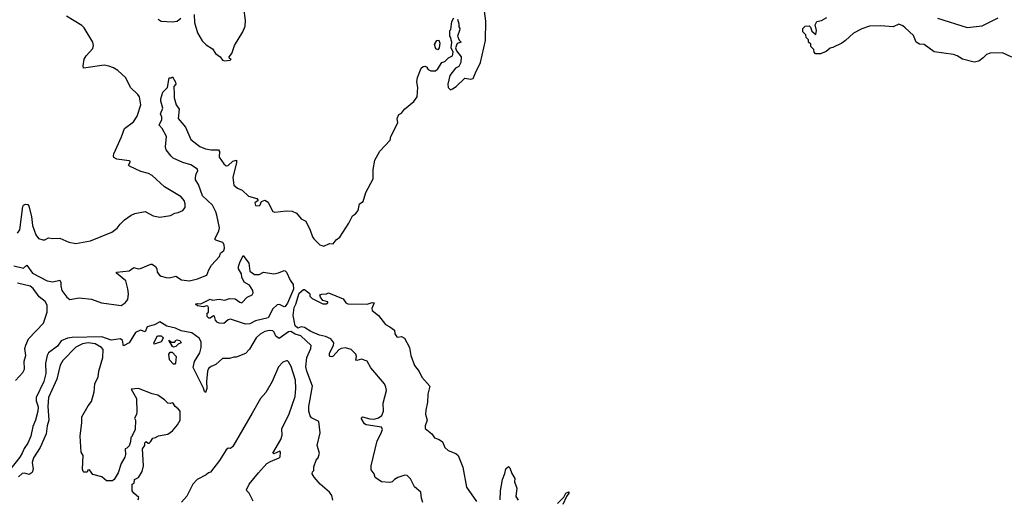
# Model space of a CAD drawing. Extents: x 2293878 to 2522763, y 823964 to 1006972.
# Tile 310 of 407: x 2412503 to 2421150, y 956032 to 960241. Entities that reach past the tile are written whole.
import ezdxf

# ---------------------------------------------------------------- set-up
doc = ezdxf.new("R2010")
doc.units = 0

msp = doc.modelspace()

# ---------------------------------------------------------------- linework, layer by layer
at = {"layer": '0CON20XD'}
for points in [[(2416347.5, 960245), (2416360, 960205), (2416358.3, 960178.3), (2416367.5, 960165), (2416366.7, 960145), (2416347.5, 960095), (2416361.7, 960061.7), (2416380, 960045), (2416345, 960033.3), (2416329.2, 959995), (2416338.8, 959968.8), (2416380, 959915), (2416377.5, 959865), (2416359.3, 959830.7), (2416330, 959815), (2416279.3, 959750.7), (2416263.6, 959673.6), (2416266.7, 959645), (2416285, 959626.7), (2416305, 959633.3), (2416337.5, 959655), (2416413.6, 959726.4), (2416465, 959720), (2416484.2, 959725.8), (2416505.4, 959774.6), (2416549.1, 959865), (2416592.4, 960057.6), (2416597.4, 960227.4), (2416565.8, 960475)], [(2414035, 960287.5), (2414038.9, 960215), (2414064.6, 960124.6), (2414105.6, 960055), (2414140.8, 960020.8), (2414195.4, 959985.4), (2414222, 959945), (2414263.8, 959915), (2414285, 959886.7), (2414305, 959880), (2414350, 959885), (2414360, 959895), (2414345, 959900), (2414342.5, 959915), (2414366.1, 959943.9), (2414390, 960015), (2414462.5, 960135), (2414483.3, 960185), (2414486.4, 960233.6), (2414470, 960345)], [(2412451.1, 958081.1), (2412535, 958061.4), (2412565, 958086.2), (2412615, 958017.5), (2412745, 957950.4), (2412795, 957940.5), (2412855, 957953.8), (2412865.6, 957935), (2412864.1, 957904.1), (2412873.1, 957865), (2412915.5, 957805), (2412944.7, 957784.7), (2413025, 957799), (2413135, 957787.5), (2413220, 957755), (2413395, 957733.6), (2413430.5, 957755), (2413453.1, 957785), (2413458.9, 957835), (2413451.4, 957878.6), (2413435, 957948.8), (2413352.5, 958015), (2413352.5, 958025), (2413465, 958037.5), (2413505, 958066.7), (2413544.1, 958054.1), (2413565, 958058), (2413655, 958094), (2413665, 958094.2), (2413695.7, 958075), (2413707.1, 958055), (2413711.2, 958025), (2413729.7, 957999.7), (2413745, 957989.2), (2413788.3, 957978.3), (2413815, 957975.8), (2413875, 957990.6), (2413925, 957958.1), (2413995, 957949.4), (2414065, 957965.7), (2414145, 958000), (2414162.9, 958045), (2414188.6, 958085), (2414256.4, 958163.6), (2414267.1, 958192.9), (2414295, 958214.3), (2414301.3, 958235), (2414300, 958265), (2414287.3, 958285), (2414225, 958304.6), (2414217.7, 958315), (2414252.1, 958387.9), (2414258.2, 958415), (2414234.2, 958524.2), (2414225.6, 958555), (2414195, 958613.8), (2414108, 958695), (2414073.6, 958795), (2414048.2, 958835), (2414046.1, 958855), (2414053.3, 958886.7), (2414067.8, 958915), (2414065, 958927.7), (2414005, 958966.5), (2413935, 958988.2), (2413852, 959025), (2413831.9, 959041.9), (2413789.4, 959099.4), (2413784.5, 959125), (2413792.7, 959215), (2413755, 959287.1), (2413726.7, 959315), (2413750.4, 959365), (2413751.8, 959385), (2413738.5, 959415), (2413760.4, 959465), (2413742.7, 959525), (2413742.3, 959545), (2413759.5, 959605), (2413800.8, 959645), (2413815, 959730), (2413835, 959730), (2413845, 959740), (2413872.3, 959692.3), (2413873.8, 959675), (2413858, 959655), (2413858.5, 959585), (2413860.6, 959555), (2413878.1, 959495), (2413904.3, 959455), (2413895.6, 959375), (2413958.3, 959298.3), (2414005, 959189.5), (2414085, 959128.9), (2414135, 959108.1), (2414185, 959098.5), (2414250, 959100), (2414258.5, 959085), (2414255.5, 959035), (2414295, 958975.7), (2414315, 958957.8), (2414335, 958962.2), (2414375, 959000.5), (2414406.8, 959006.8), (2414406.9, 958986.9), (2414374.4, 958855), (2414385, 958790), (2414415, 958762.5), (2414456.7, 958745), (2414511.7, 958691.7), (2414585, 958672.5), (2414597.5, 958655), (2414566.7, 958635), (2414575, 958611.2), (2414605, 958606.2), (2414615.8, 958615), (2414626.2, 958643.8), (2414655, 958656.2), (2414685, 958640), (2414705.5, 958595), (2414725, 958558.8), (2414745, 958550.8), (2414844.1, 958564.1), (2414895, 958560), (2414934.2, 958544.2), (2414975, 958493.3), (2415015, 958473.3), (2415053.3, 958395), (2415074, 958335), (2415085, 958316.7), (2415137.5, 958265), (2415175, 958253.3), (2415223.6, 958276.4), (2415255, 958272.5), (2415282.3, 958307.7), (2415315, 958332.5), (2415393.6, 958456.4), (2415425, 958520), (2415453, 958537), (2415474.1, 958565.9), (2415487.5, 958625), (2415520, 958645), (2415543.3, 958725), (2415606.2, 958845), (2415606.7, 958925), (2415622.3, 959007.7), (2415665, 959087.5), (2415756.1, 959183.9), (2415763.8, 959215), (2415822.5, 959335), (2415816.7, 959375), (2415832.3, 959407.7), (2415855, 959420), (2415882.5, 959455), (2415965, 959523.3), (2415993.3, 959565), (2416000, 959645), (2415990, 959695), (2415997.5, 959735), (2416030, 959815), (2416045, 959830), (2416061.7, 959831.7), (2416080, 959825), (2416080, 959815), (2416090, 959805), (2416115, 959792.5), (2416155, 959792.5), (2416175, 959810), (2416210, 959865), (2416237, 959873), (2416270, 959905), (2416302.5, 959925), (2416310, 959955), (2416292.5, 959995), (2416296.7, 960045), (2416287, 960087), (2416280, 960095), (2416280, 960145), (2416290, 960155), (2416297.5, 960225), (2416315, 960257.5)], [(2413060.3, 958289.7), (2413125, 958299.2), (2413313.3, 958375), (2413359.5, 958410.5), (2413385, 958447.5), (2413422.5, 958485), (2413482.5, 958525), (2413515, 958538.8), (2413605, 958556.7), (2413675, 958520), (2413735, 958507.5), (2413826.4, 958523.6), (2413865, 958542.5), (2413895, 958547.5), (2413935, 958567.5), (2413957, 958593), (2413956.7, 958625), (2413946.2, 958655), (2413920, 958685), (2413775, 958773.8), (2413665, 958874), (2413635, 958892), (2413568.3, 958908.3), (2413467.5, 958955), (2413457.5, 958965), (2413477.5, 958995), (2413463.6, 959003.6), (2413357, 959017), (2413331.1, 959031.1), (2413326, 959045), (2413330.8, 959065), (2413395.9, 959214.1), (2413422, 959285), (2413503.3, 959345), (2413535.6, 959395), (2413565.7, 959495), (2413555, 959562.5), (2413540, 959585), (2413475, 959646.7), (2413435, 959730), (2413365.6, 959795.6), (2413327.9, 959817.9), (2413285, 959834), (2413245, 959840.8), (2413064.2, 959814.2), (2413060.6, 959835), (2413069.5, 959895), (2413086.4, 959925), (2413145, 959989.2), (2413151.8, 960015), (2413145.4, 960045), (2413069, 960169), (2413049.9, 960189.9), (2412915, 960273.3)], [(2421215, 959910.7), (2421135, 959950.1), (2421025, 959946), (2420993.6, 959936.4), (2420965.5, 959905), (2420925, 959875.5), (2420885, 959867.3), (2420784, 959894), (2420735, 959924.4), (2420705, 959935.5), (2420535, 959960), (2420445, 960024.4), (2420405, 960026.9), (2420375, 960042.5), (2420351.7, 960101.7), (2420279.7, 960169.7), (2420257.8, 960187.8), (2420225, 960200.9), (2420175, 960179.1), (2420065, 960188.4), (2419966.5, 960183.5), (2419898.6, 960161.4), (2419825, 960123.5), (2419755, 960056.9), (2419723.1, 960035), (2419645, 959995.6), (2419620.3, 959989.7), (2419585, 959961.9), (2419535, 959940), (2419491.7, 959941.7), (2419480, 959955), (2419478.3, 959978.3), (2419450, 960005), (2419450, 960025), (2419430, 960045), (2419430, 960065), (2419410, 960085), (2419408.3, 960108.3), (2419380, 960135), (2419380, 960165), (2419402.5, 960185), (2419435.6, 960185.6), (2419448, 960175), (2419460.8, 960140.8), (2419495, 960110), (2419500, 960145), (2419490, 960195), (2419504.3, 960225), (2419545.4, 960234.6), (2419590.9, 960259.1)], [(2420563.9, 960253.9), (2420825, 960173.5), (2420955, 960185.8), (2421095, 960257.8)], [(2413718.8, 960245), (2413745, 960228.6), (2413845, 960222.7), (2413885, 960228.6), (2413916.7, 960253.3)], [(2416175, 959977.5), (2416157.5, 959985), (2416147, 960023), (2416165, 960057.5), (2416185, 960060), (2416192.5, 960035), (2416187.5, 959995), (2416175, 959977.5)], [(2412485, 958366.7), (2412505, 958397.5), (2412530, 958600), (2412536.9, 958613.1), (2412555, 958622.1), (2412575, 958617.5), (2412583.1, 958605), (2412607.3, 958515), (2412615.4, 958435.4), (2412645, 958353.3), (2412669.3, 958319.3), (2412705, 958307.5), (2412725, 958307.5), (2412755, 958326.7), (2412795, 958321.2), (2412855, 958323.8), (2412935, 958288.8), (2412995, 958276), (2413060.3, 958289.7)], [(2414485, 957569.5), (2414355, 957612.5), (2414335, 957605.7), (2414295, 957574.6), (2414255, 957578.8), (2414237, 957587), (2414222.5, 957605), (2414215, 957640), (2414205, 957642.5), (2414175, 957620), (2414165, 957620), (2414150, 957635), (2414150, 957665), (2414160, 957675), (2414162.5, 957695), (2414162.5, 957715), (2414155, 957727.5), (2414145, 957730), (2414115, 957720), (2414065, 957728.8), (2414047.5, 957745), (2414065, 957751.2), (2414095, 957746.7), (2414175, 957789.2), (2414195, 957778.8), (2414255, 957788.8), (2414305, 957780.4), (2414345, 957794.5), (2414395, 957790), (2414435, 957760.5), (2414455, 957756.5), (2414499.4, 957805), (2414544.4, 957825.6), (2414554.1, 957845), (2414550.4, 957865), (2414522.1, 957912.1), (2414475, 957937.5), (2414455, 957980), (2414449.6, 958009.6), (2414424.3, 958055), (2414424, 958075), (2414435, 958110), (2414465, 958170), (2414515, 958103.8), (2414524.1, 958034.1), (2414565, 958004.5), (2414605, 958004.4), (2414645, 958024.3), (2414735, 958011.4), (2414775, 958019.2), (2414825, 958038.8), (2414835, 958036), (2414845.3, 958025.3), (2414877.7, 957955), (2414905, 957918), (2414907.3, 957875), (2414855, 957751.8), (2414835, 957724.2), (2414825, 957719.3), (2414785, 957740.8), (2414765, 957738.9), (2414727, 957703), (2414685.8, 957625), (2414575, 957598.2), (2414525, 957570.8), (2414485, 957569.5)], [(2412465, 957072.9), (2412529.5, 957145), (2412546.5, 957173.5), (2412543.2, 957245), (2412558.2, 957295), (2412549.4, 957355), (2412557.1, 957385), (2412580.9, 957439.1), (2412711.6, 957578.4), (2412744.2, 957675), (2412745, 957734.2), (2412727.3, 957767.3), (2412675, 957809.8), (2412622.4, 957882.4), (2412595, 957902.2), (2412485, 957927.3)], [(2416043.9, 956003.9), (2416031.3, 956041.3), (2416026.2, 956095), (2415971.5, 956141.5), (2415935, 956210.4), (2415905, 956240.9), (2415885, 956243.5), (2415825, 956223.3), (2415795, 956205.6), (2415775, 956184.2), (2415755, 956179.4), (2415680, 956185), (2415625, 956222.5), (2415616.7, 956255), (2415589.2, 956289.2), (2415589.4, 956325), (2415643.5, 956545), (2415675, 956606.2), (2415689.1, 956645), (2415680, 956665), (2415544.7, 956684.7), (2415531.4, 956695), (2415502.9, 956745), (2415515, 956755.5), (2415577.4, 956737.4), (2415615, 956736.2), (2415655, 956746.2), (2415683, 956767), (2415697.7, 956805), (2415696.5, 956875), (2415722.9, 956985), (2415718.8, 957015), (2415705.9, 957045.9), (2415588, 957185), (2415555, 957243.6), (2415505, 957261.7), (2415465, 957250), (2415455, 957253.3), (2415459.8, 957285), (2415456.1, 957305), (2415415, 957346.7), (2415365, 957360.2), (2415325, 957355.5), (2415305, 957344.4), (2415255, 957288.5), (2415245, 957282.9), (2415230, 957285), (2415223.3, 957295), (2415224.4, 957315), (2415257.5, 957382.5), (2415261.1, 957405), (2415235, 957440.4), (2415189.7, 957460.3), (2415135, 957471), (2415058.4, 957505), (2415005, 957540), (2414975, 957544), (2414945, 957533.5), (2414922.1, 957555), (2414903.8, 957645), (2414912.6, 957715), (2414928.2, 957745), (2414958.5, 957841.5), (2414995, 957872.5), (2415005, 957873.3), (2415043, 957843), (2415050, 957835), (2415050, 957815), (2415072, 957795), (2415165, 957746), (2415195, 957747.5), (2415210, 957755), (2415210, 957765), (2415165, 957777.5), (2415143.3, 957805), (2415140, 957825), (2415157, 957833), (2415196.4, 957833.6), (2415215, 957842.5), (2415345, 957790), (2415365.8, 957755.8), (2415385.8, 957745.8), (2415555, 957744.4), (2415598.1, 957758.1), (2415615, 957756.2), (2415594.4, 957705), (2415598.8, 957688.8), (2415655, 957644.6), (2415715, 957566.7), (2415753.8, 957545), (2415793.3, 957515), (2415798.8, 957485), (2415815, 957456.7), (2415825, 957453.3), (2415855, 957461.2), (2415883.3, 957445), (2415925.6, 957365), (2415937.5, 957295), (2415969.1, 957205), (2416012.2, 957152.2), (2416033.4, 957103.4), (2416105.6, 957025), (2416087.4, 956955), (2416085.2, 956884.8), (2416068.4, 956815), (2416067.7, 956777.7), (2416080.3, 956725), (2416063.9, 956675), (2416063, 956653), (2416122, 956605), (2416145, 956570), (2416185.9, 956555.9), (2416215, 956536.2), (2416237.5, 956485), (2416265, 956460.8), (2416334.2, 956434.2), (2416353.8, 956415), (2416395.5, 956315), (2416427.4, 956137.4), (2416515, 956012.2)], [(2415252.2, 956025), (2415245.3, 956065), (2415224.5, 956094.5), (2415141.9, 956165), (2415087.7, 956225), (2415072.2, 956255), (2415075, 956272.5), (2415086, 956285), (2415085, 956317.5), (2415106.2, 956375), (2415123.8, 956396.2), (2415136.2, 956435), (2415116, 956505), (2415142.5, 956615), (2415131.2, 956715), (2415066.8, 956746.8), (2415052.5, 956765), (2415040.8, 956805), (2415040.8, 956845), (2415074.4, 957024.4), (2415024.4, 957155.6), (2415016.2, 957195), (2415025.6, 957275.6), (2415061.1, 957355), (2415062.2, 957382.2), (2414972.5, 957465), (2414922.1, 957482.1), (2414885, 957503.8), (2414865, 957501.9), (2414782.3, 957442.3), (2414752.7, 957462.7), (2414737.8, 957497.8), (2414725, 957510.9), (2414696.9, 957513.1), (2414657, 957503), (2414615, 957481.4), (2414580.6, 957449.4), (2414519.8, 957350.2), (2414485, 957312.5), (2414405, 957278.8), (2414385, 957280), (2414345, 957266.2), (2414284.1, 957265.9), (2414225, 957214), (2414183.2, 957196.8), (2414160.5, 957179.5), (2414152, 957155), (2414144.3, 957065), (2414147, 957003), (2414135, 956967.5), (2414125, 956977.5), (2414118.1, 957008.1), (2414027.6, 957187.6), (2414038.6, 957241.4), (2414085, 957317.5), (2414097.5, 957365), (2414096.5, 957415), (2414080, 957445), (2414015, 957492.4), (2413919.7, 957509.7), (2413872.3, 957532.3), (2413795, 957552.5), (2413735, 957590.4), (2413686.1, 957563.9), (2413662.4, 957557.6)], [(2413662.4, 957557.6), (2413622.1, 957545), (2413605, 957501.1), (2413565, 957516.9), (2413520.8, 957495), (2413464.2, 957405.8), (2413415, 957377.5), (2413405.3, 957425), (2413389.1, 957439.1), (2413305, 957428.4), (2413225, 957457.2), (2412965, 957452.4), (2412924, 957446), (2412866.5, 957423.5), (2412834.7, 957375), (2412755, 957315.7), (2412742.8, 957295), (2412729.8, 957225), (2412732.2, 957135), (2412716.2, 957065), (2412646.6, 956925), (2412647.6, 956895), (2412665, 956843.3), (2412663.7, 956806.3), (2412640.5, 956725), (2412618.2, 956671.8), (2412602.2, 956585), (2412573.7, 956525), (2412542.3, 956477.7), (2412525.7, 956435), (2412505, 956402.5), (2412405.6, 956275)], [(2413547.9, 956047.9), (2413504.1, 956084.1), (2413490, 956105), (2413490, 956165), (2413508.3, 956171.7), (2413510, 956205), (2413545, 956222.5), (2413580, 956275), (2413588.8, 956325), (2413582.5, 956475), (2413602.5, 956505), (2413603, 956527), (2413615, 956540), (2413630, 956525), (2413640, 956525), (2413652.5, 956535), (2413671.7, 956568.3), (2413695, 956573.3), (2413721.7, 956588.3), (2413805, 956603.8), (2413845, 956631.2), (2413890, 956685), (2413913.3, 956725), (2413911.2, 956805), (2413895, 956826.7), (2413867.3, 956847.3), (2413851.2, 956875), (2413845, 956879.2), (2413825, 956872), (2413805, 956873.8), (2413775, 956904), (2413715.8, 956945), (2413666.8, 956956.8), (2413545, 957004.2), (2413483.3, 956996.7), (2413530, 956915), (2413532.5, 956795), (2413530, 956775), (2413512.5, 956745), (2413520, 956725), (2413516.7, 956645), (2413500, 956605), (2413490, 956595), (2413490, 956585), (2413480, 956575), (2413476.7, 956535), (2413465, 956500), (2413445, 956480), (2413430, 956475), (2413432.5, 956425), (2413425, 956400), (2413393.6, 956346.4), (2413368.8, 956265), (2413332.5, 956205), (2413317, 956193), (2413265, 956192.5), (2413225, 956230), (2413145, 956250), (2413115, 956290), (2413101.7, 956288.3), (2413095, 956270), (2413065, 956270), (2413060, 956275), (2413053.3, 956295), (2413060, 956415), (2413042.5, 956445), (2413033.8, 956585), (2413050, 956705), (2413050, 956755), (2413105, 956852.5), (2413135, 956890), (2413155.9, 956974.1), (2413163.9, 957043.9), (2413191.4, 957105), (2413198.9, 957155), (2413231.9, 957275), (2413236.7, 957345), (2413220, 957365), (2413166.7, 957395), (2413105, 957404.7), (2413055.8, 957395), (2412995, 957368), (2412881.2, 957248.8), (2412859.3, 957209.3), (2412828.5, 957085), (2412755.6, 956925), (2412750.9, 956845), (2412760, 956725), (2412744.4, 956675), (2412734, 956605), (2412684, 956485), (2412625, 956396.7), (2412613.6, 956355), (2412620, 956295), (2412612.5, 956267.5), (2412585, 956249.5), (2412545, 956261.8), (2412525, 956258.5), (2412492.2, 956227.8)], [(2413685, 957392.5), (2413680, 957405), (2413712.5, 957465), (2413745, 957465.4), (2413756.2, 957455), (2413762.5, 957445), (2413745, 957412.5), (2413685, 957392.5)], [(2413855, 957367.5), (2413845, 957373.3), (2413811.7, 957428.3), (2413835, 957410), (2413865, 957410), (2413872.5, 957425), (2413885, 957430), (2413908, 957425), (2413922.5, 957405), (2413895, 957392.5), (2413875, 957372.5), (2413855, 957367.5)], [(2413865, 957216.2), (2413855, 957218), (2413820, 957255), (2413814, 957305), (2413825, 957323.3), (2413842.5, 957322.5), (2413876.2, 957285), (2413870.8, 957225), (2413865, 957216.2)], [(2414553.3, 956015), (2414518.8, 956085), (2414498.8, 956105), (2414496, 956116), (2414518.7, 956165), (2414599.6, 956265), (2414674.1, 956345.9), (2414704.5, 956364.5), (2414782.5, 956395), (2414791.4, 956405), (2414794, 956445), (2414787.5, 956455), (2414735, 956430.8), (2414726.7, 956435), (2414797.5, 956555), (2414807.8, 956595), (2414805, 956651.2), (2414869.4, 956780.6), (2414923.5, 956933.5), (2414928.2, 957005), (2414924.3, 957075.7), (2414886.4, 957196.4), (2414865, 957236.7), (2414855, 957246.7), (2414845, 957247.5), (2414815, 957235.8), (2414776.9, 957193.1), (2414720.6, 957065), (2414665, 956970), (2414619.2, 956915), (2414545, 956788.8), (2414375.8, 956494.2), (2414355, 956477.5), (2414335, 956480), (2414315, 956466.7), (2414258, 956372), (2414179.3, 956270.7), (2414160, 956265), (2414140, 956245), (2414062.5, 956205), (2414022.5, 956165), (2413969.7, 956060.3), (2413924.2, 956005.8)], [(2416724, 956026), (2416726.4, 956105), (2416743.8, 956205), (2416765, 956257.5), (2416772.4, 956297.6), (2416795, 956318.8), (2416808.9, 956308.9), (2416825, 956257.5), (2416851.2, 956215), (2416848.8, 956185), (2416868.7, 956128.7), (2416860.5, 956055), (2416880, 956025)], [(2413543.8, 956026.2), (2413547.9, 956047.9)], [(2417225, 955996), (2417280.8, 956049.2), (2417300.5, 956085), (2417325.9, 956095.9), (2417326.7, 956085), (2417305.6, 956055), (2417273.2, 955986.8)]]:
    msp.add_lwpolyline(points, dxfattribs=at)

doc.saveas('drawing.dxf')
